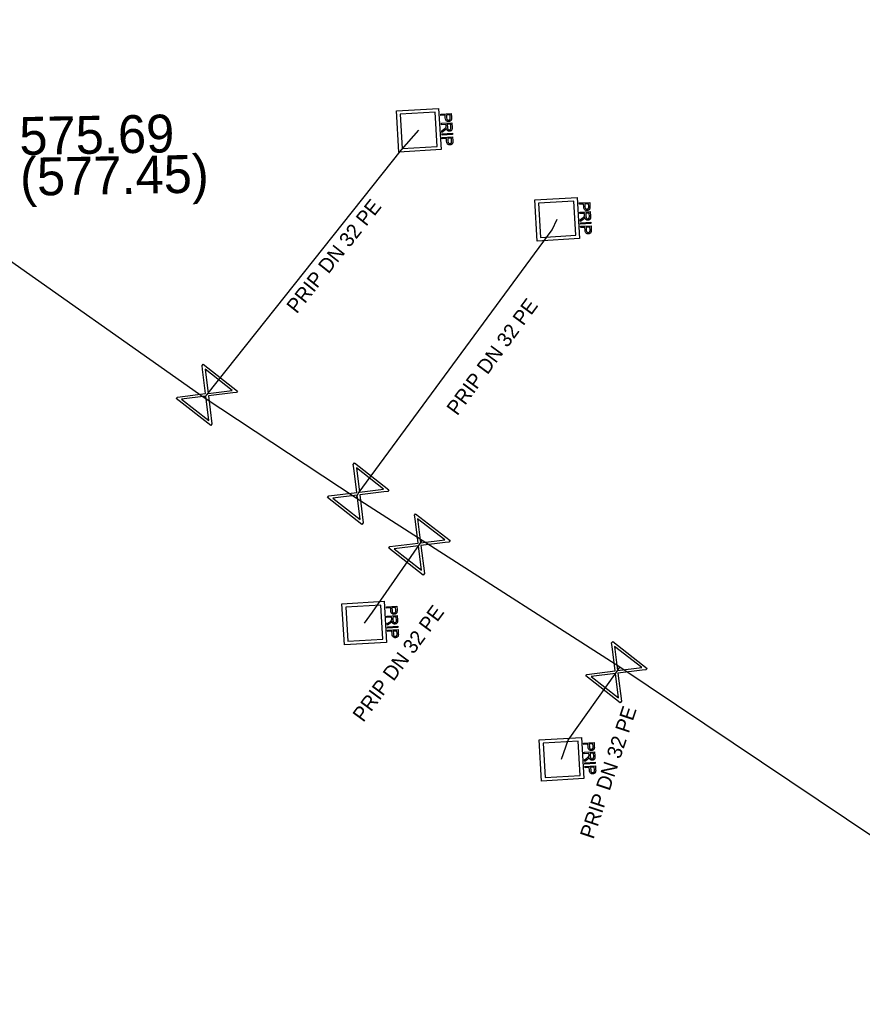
# Model space of a CAD drawing. Extents: x -643544 to -637295, y -1119190 to -1111715.
# Drawn here: x -641997.66 to -641968.76, y -1113502.17 to -1113468.24 of the extents above; entities that cross this region are included whole.
import ezdxf

# ---------------------------------------------------------------- set-up
doc = ezdxf.new("R2010")
doc.units = 0
for name, color, linetype in [('Default', 7, 'Continuous'), ('VP Lomový bod - popis', 7, 'Continuous'), ('VP Popis přípojky', 7, 'Continuous'), ('VP Přípojka', 7, 'Continuous'), ('VP Řad', 7, 'Continuous'), ('VP Šachta', 7, 'Continuous'), ('VP Šoupě', 7, 'Continuous')]:
    doc.layers.add(name, color=color, linetype=linetype)

msp = doc.modelspace()

# ---------------------------------------------------------------- linework, layer by layer
at = {"layer": 'Default'}
for points in [[(-641982.849, -1113471.584), (-641982.847, -1113471.62), (-641982.85, -1113471.639), (-641982.853, -1113471.665), (-641982.864, -1113471.684), (-641982.875, -1113471.703), (-641982.896, -1113471.715), (-641982.918, -1113471.726), (-641982.945, -1113471.728), (-641982.991, -1113471.731), (-641983.024, -1113471.704), (-641983.056, -1113471.677), (-641983.061, -1113471.601)], [(-641983.019, -1113471.599), (-641983.017, -1113471.645), (-641982.999, -1113471.663), (-641982.98, -1113471.681), (-641982.949, -1113471.679), (-641982.927, -1113471.678), (-641982.912, -1113471.666), (-641982.896, -1113471.654), (-641982.893, -1113471.636), (-641982.89, -1113471.623), (-641982.892, -1113471.59)], [(-641983.11, -1113471.994), (-641983.078, -1113471.972), (-641983.062, -1113471.957), (-641983.046, -1113471.943), (-641983.04, -1113471.932), (-641983.034, -1113471.92), (-641983.032, -1113471.909), (-641983.03, -1113471.902), (-641983.031, -1113471.883)], [(-641982.829, -1113471.928), (-641982.826, -1113471.975), (-641982.835, -1113472.001), (-641982.843, -1113472.026), (-641982.866, -1113472.043), (-641982.89, -1113472.059), (-641982.919, -1113472.06), (-641982.958, -1113472.063), (-641982.985, -1113472.04), (-641983.012, -1113472.017), (-641983.022, -1113471.966), (-641983.031, -1113471.985), (-641983.039, -1113471.995), (-641983.056, -1113472.017), (-641983.084, -1113472.037)], [(-641982.988, -1113471.927), (-641982.986, -1113471.96), (-641982.978, -1113471.978), (-641982.971, -1113471.996), (-641982.955, -1113472.004), (-641982.94, -1113472.013), (-641982.922, -1113472.012), (-641982.898, -1113472.01), (-641982.882, -1113471.991), (-641982.867, -1113471.972), (-641982.869, -1113471.931)], [(-641982.804, -1113472.385), (-641982.801, -1113472.42), (-641982.804, -1113472.44), (-641982.807, -1113472.466), (-641982.818, -1113472.485), (-641982.83, -1113472.504), (-641982.851, -1113472.515), (-641982.872, -1113472.527), (-641982.899, -1113472.529), (-641982.945, -1113472.531), (-641982.978, -1113472.505), (-641983.011, -1113472.478), (-641983.015, -1113472.402)], [(-641982.974, -1113472.4), (-641982.971, -1113472.446), (-641982.953, -1113472.464), (-641982.935, -1113472.482), (-641982.903, -1113472.48), (-641982.881, -1113472.479), (-641982.866, -1113472.467), (-641982.851, -1113472.455), (-641982.847, -1113472.436), (-641982.844, -1113472.424), (-641982.846, -1113472.391)], [(-641978.099, -1113474.634), (-641978.097, -1113474.67), (-641978.1, -1113474.689), (-641978.103, -1113474.715), (-641978.114, -1113474.734), (-641978.125, -1113474.753), (-641978.146, -1113474.765), (-641978.168, -1113474.776), (-641978.195, -1113474.778), (-641978.241, -1113474.781), (-641978.274, -1113474.754), (-641978.306, -1113474.727), (-641978.311, -1113474.651)], [(-641978.269, -1113474.649), (-641978.267, -1113474.695), (-641978.249, -1113474.713), (-641978.23, -1113474.731), (-641978.199, -1113474.729), (-641978.177, -1113474.728), (-641978.162, -1113474.716), (-641978.146, -1113474.704), (-641978.143, -1113474.686), (-641978.14, -1113474.673), (-641978.142, -1113474.64)], [(-641978.36, -1113475.044), (-641978.328, -1113475.022), (-641978.312, -1113475.007), (-641978.296, -1113474.993), (-641978.29, -1113474.982), (-641978.284, -1113474.97), (-641978.282, -1113474.959), (-641978.28, -1113474.952), (-641978.281, -1113474.933)], [(-641978.079, -1113474.978), (-641978.076, -1113475.025), (-641978.085, -1113475.051), (-641978.093, -1113475.076), (-641978.116, -1113475.093), (-641978.14, -1113475.109), (-641978.169, -1113475.11), (-641978.208, -1113475.113), (-641978.235, -1113475.09), (-641978.262, -1113475.067), (-641978.272, -1113475.016), (-641978.281, -1113475.035), (-641978.289, -1113475.045), (-641978.306, -1113475.067), (-641978.334, -1113475.087)], [(-641978.238, -1113474.977), (-641978.236, -1113475.01), (-641978.228, -1113475.028), (-641978.221, -1113475.046), (-641978.205, -1113475.054), (-641978.19, -1113475.063), (-641978.172, -1113475.062), (-641978.148, -1113475.06), (-641978.132, -1113475.041), (-641978.117, -1113475.022), (-641978.119, -1113474.981)], [(-641978.054, -1113475.435), (-641978.051, -1113475.47), (-641978.054, -1113475.49), (-641978.057, -1113475.516), (-641978.068, -1113475.535), (-641978.08, -1113475.554), (-641978.101, -1113475.565), (-641978.122, -1113475.577), (-641978.149, -1113475.579), (-641978.195, -1113475.581), (-641978.228, -1113475.555), (-641978.261, -1113475.528), (-641978.265, -1113475.452)], [(-641978.224, -1113475.45), (-641978.221, -1113475.496), (-641978.203, -1113475.514), (-641978.185, -1113475.532), (-641978.153, -1113475.53), (-641978.131, -1113475.529), (-641978.116, -1113475.517), (-641978.101, -1113475.505), (-641978.097, -1113475.486), (-641978.094, -1113475.474), (-641978.096, -1113475.441)], [(-641984.98, -1113488.894), (-641984.948, -1113488.872), (-641984.932, -1113488.857), (-641984.916, -1113488.843), (-641984.91, -1113488.832), (-641984.904, -1113488.82), (-641984.902, -1113488.809), (-641984.9, -1113488.802), (-641984.901, -1113488.783)], [(-641984.719, -1113488.484), (-641984.717, -1113488.52), (-641984.72, -1113488.539), (-641984.723, -1113488.565), (-641984.734, -1113488.584), (-641984.745, -1113488.603), (-641984.766, -1113488.615), (-641984.788, -1113488.626), (-641984.815, -1113488.628), (-641984.861, -1113488.631), (-641984.894, -1113488.604), (-641984.926, -1113488.577), (-641984.931, -1113488.501)], [(-641984.889, -1113488.499), (-641984.887, -1113488.545), (-641984.869, -1113488.563), (-641984.85, -1113488.581), (-641984.819, -1113488.579), (-641984.797, -1113488.578), (-641984.782, -1113488.566), (-641984.766, -1113488.554), (-641984.763, -1113488.536), (-641984.76, -1113488.523), (-641984.762, -1113488.49)], [(-641984.699, -1113488.828), (-641984.696, -1113488.875), (-641984.705, -1113488.901), (-641984.713, -1113488.926), (-641984.736, -1113488.943), (-641984.76, -1113488.959), (-641984.789, -1113488.96), (-641984.828, -1113488.963), (-641984.855, -1113488.94), (-641984.882, -1113488.917), (-641984.892, -1113488.866), (-641984.901, -1113488.885), (-641984.909, -1113488.895), (-641984.926, -1113488.917), (-641984.954, -1113488.937)], [(-641984.858, -1113488.827), (-641984.856, -1113488.86), (-641984.848, -1113488.878), (-641984.841, -1113488.896), (-641984.825, -1113488.904), (-641984.81, -1113488.913), (-641984.792, -1113488.912), (-641984.768, -1113488.91), (-641984.752, -1113488.891), (-641984.737, -1113488.872), (-641984.739, -1113488.831)], [(-641984.674, -1113489.285), (-641984.671, -1113489.32), (-641984.674, -1113489.34), (-641984.677, -1113489.366), (-641984.688, -1113489.385), (-641984.7, -1113489.404), (-641984.721, -1113489.415), (-641984.742, -1113489.427), (-641984.769, -1113489.429), (-641984.815, -1113489.431), (-641984.848, -1113489.405), (-641984.881, -1113489.378), (-641984.885, -1113489.302)], [(-641984.844, -1113489.3), (-641984.841, -1113489.346), (-641984.823, -1113489.364), (-641984.805, -1113489.382), (-641984.773, -1113489.38), (-641984.751, -1113489.379), (-641984.736, -1113489.367), (-641984.721, -1113489.355), (-641984.717, -1113489.336), (-641984.714, -1113489.324), (-641984.716, -1113489.291)], [(-641977.949, -1113493.154), (-641977.947, -1113493.19), (-641977.95, -1113493.209), (-641977.953, -1113493.235), (-641977.964, -1113493.254), (-641977.975, -1113493.273), (-641977.996, -1113493.285), (-641978.018, -1113493.296), (-641978.045, -1113493.298), (-641978.091, -1113493.301), (-641978.124, -1113493.274), (-641978.156, -1113493.247), (-641978.161, -1113493.171)], [(-641978.119, -1113493.169), (-641978.117, -1113493.215), (-641978.099, -1113493.233), (-641978.08, -1113493.251), (-641978.049, -1113493.249), (-641978.027, -1113493.248), (-641978.012, -1113493.236), (-641977.996, -1113493.224), (-641977.993, -1113493.206), (-641977.99, -1113493.193), (-641977.992, -1113493.16)], [(-641978.21, -1113493.564), (-641978.178, -1113493.542), (-641978.162, -1113493.527), (-641978.146, -1113493.513), (-641978.14, -1113493.502), (-641978.134, -1113493.49), (-641978.132, -1113493.479), (-641978.13, -1113493.472), (-641978.131, -1113493.453)], [(-641977.929, -1113493.498), (-641977.926, -1113493.545), (-641977.935, -1113493.571), (-641977.943, -1113493.596), (-641977.966, -1113493.613), (-641977.99, -1113493.629), (-641978.019, -1113493.63), (-641978.058, -1113493.633), (-641978.085, -1113493.61), (-641978.112, -1113493.587), (-641978.122, -1113493.536), (-641978.131, -1113493.555), (-641978.139, -1113493.565), (-641978.156, -1113493.587), (-641978.184, -1113493.607)], [(-641978.088, -1113493.497), (-641978.086, -1113493.53), (-641978.078, -1113493.548), (-641978.071, -1113493.566), (-641978.055, -1113493.574), (-641978.04, -1113493.583), (-641978.022, -1113493.582), (-641977.998, -1113493.58), (-641977.982, -1113493.561), (-641977.967, -1113493.542), (-641977.969, -1113493.501)], [(-641977.904, -1113493.955), (-641977.901, -1113493.99), (-641977.904, -1113494.01), (-641977.907, -1113494.036), (-641977.918, -1113494.055), (-641977.93, -1113494.074), (-641977.951, -1113494.085), (-641977.972, -1113494.097), (-641977.999, -1113494.099), (-641978.045, -1113494.101), (-641978.078, -1113494.075), (-641978.111, -1113494.048), (-641978.115, -1113493.972)], [(-641978.074, -1113493.97), (-641978.071, -1113494.016), (-641978.053, -1113494.034), (-641978.035, -1113494.052), (-641978.003, -1113494.05), (-641977.981, -1113494.049), (-641977.966, -1113494.037), (-641977.951, -1113494.025), (-641977.947, -1113494.006), (-641977.944, -1113493.994), (-641977.946, -1113493.961)]]:
    msp.add_open_spline(points, degree=3, dxfattribs=at)
at = {"layer": 'VP Přípojka'}
for points in [[(-641991.34, -1113481.2), (-641991.24, -1113481.1), (-641984.57, -1113472.7), (-641983.97, -1113472.03)], [(-641986.12, -1113484.64), (-641986.05, -1113484.49), (-641979.4, -1113475.44), (-641979.22, -1113475.08)], [(-641985.84, -1113488.93), (-641985.56, -1113488.55), (-641983.95, -1113486.23), (-641983.86, -1113486.1)], [(-641979.07, -1113493.6), (-641978.85, -1113492.94), (-641977.19, -1113490.61), (-641977.07, -1113490.44)]]:
    msp.add_lwpolyline(points, dxfattribs=at)
at = {"layer": 'VP Řad'}
msp.add_lwpolyline([(-641959.57, -1113502.17), (-641977.07, -1113490.44), (-641983.86, -1113486.1), (-641986.12, -1113484.64), (-641991.34, -1113481.2), (-641999, -1113475.81), (-642005.56, -1113471.37), (-642012.57, -1113466.89)], dxfattribs=at)
at = {"layer": 'VP Šachta'}
for points in [[(-641983.207, -1113472.693), (-641984.656, -1113472.778), (-641984.739, -1113471.367), (-641983.29, -1113471.282), (-641983.207, -1113472.693)], [(-641983.406, -1113471.41), (-641984.609, -1113471.48), (-641984.54, -1113472.65), (-641983.337, -1113472.58), (-641983.406, -1113471.41)], [(-641983.215, -1113471.471), (-641982.857, -1113471.45), (-641982.849, -1113471.584)], [(-641983.061, -1113471.601), (-641983.066, -1113471.509), (-641983.212, -1113471.517), (-641983.215, -1113471.471)], [(-641982.892, -1113471.59), (-641982.897, -1113471.499), (-641983.025, -1113471.506)], [(-641983.025, -1113471.506), (-641983.019, -1113471.599)], [(-641983.197, -1113471.79), (-641982.838, -1113471.769), (-641982.829, -1113471.928)], [(-641983.031, -1113471.883), (-641983.034, -1113471.829), (-641983.194, -1113471.838), (-641983.197, -1113471.79)], [(-641982.869, -1113471.931), (-641982.876, -1113471.819), (-641982.994, -1113471.826)], [(-641982.994, -1113471.826), (-641982.988, -1113471.927)], [(-641983.084, -1113472.037), (-641983.178, -1113472.105), (-641983.182, -1113472.045), (-641983.11, -1113471.994)], [(-641983.177, -1113472.154), (-641982.818, -1113472.133), (-641982.816, -1113472.179), (-641983.174, -1113472.2), (-641983.177, -1113472.154)], [(-641983.17, -1113472.272), (-641982.811, -1113472.251), (-641982.804, -1113472.385)], [(-641983.015, -1113472.402), (-641983.021, -1113472.31), (-641983.167, -1113472.318), (-641983.17, -1113472.272)], [(-641982.846, -1113472.391), (-641982.851, -1113472.3), (-641982.979, -1113472.307)], [(-641982.979, -1113472.307), (-641982.974, -1113472.4)], [(-641978.457, -1113475.743), (-641979.906, -1113475.828), (-641979.989, -1113474.417), (-641978.54, -1113474.332), (-641978.457, -1113475.743)], [(-641978.656, -1113474.46), (-641979.859, -1113474.53), (-641979.79, -1113475.7), (-641978.587, -1113475.63), (-641978.656, -1113474.46)], [(-641978.465, -1113474.521), (-641978.107, -1113474.5), (-641978.099, -1113474.634)], [(-641978.311, -1113474.651), (-641978.316, -1113474.559), (-641978.462, -1113474.567), (-641978.465, -1113474.521)], [(-641978.142, -1113474.64), (-641978.147, -1113474.549), (-641978.275, -1113474.556)], [(-641978.275, -1113474.556), (-641978.269, -1113474.649)], [(-641978.447, -1113474.84), (-641978.088, -1113474.819), (-641978.079, -1113474.978)], [(-641978.281, -1113474.933), (-641978.284, -1113474.879), (-641978.444, -1113474.888), (-641978.447, -1113474.84)], [(-641978.119, -1113474.981), (-641978.126, -1113474.869), (-641978.244, -1113474.876)], [(-641978.244, -1113474.876), (-641978.238, -1113474.977)], [(-641978.334, -1113475.087), (-641978.428, -1113475.155), (-641978.432, -1113475.095), (-641978.36, -1113475.044)], [(-641978.427, -1113475.204), (-641978.068, -1113475.183), (-641978.066, -1113475.229), (-641978.424, -1113475.25), (-641978.427, -1113475.204)], [(-641978.42, -1113475.322), (-641978.061, -1113475.301), (-641978.054, -1113475.435)], [(-641978.265, -1113475.452), (-641978.271, -1113475.36), (-641978.417, -1113475.368), (-641978.42, -1113475.322)], [(-641978.096, -1113475.441), (-641978.101, -1113475.35), (-641978.229, -1113475.357)], [(-641978.229, -1113475.357), (-641978.224, -1113475.45)], [(-641985.077, -1113489.593), (-641986.526, -1113489.678), (-641986.609, -1113488.267), (-641985.16, -1113488.182), (-641985.077, -1113489.593)], [(-641985.276, -1113488.31), (-641986.479, -1113488.38), (-641986.41, -1113489.55), (-641985.207, -1113489.48), (-641985.276, -1113488.31)], [(-641985.085, -1113488.371), (-641984.727, -1113488.35), (-641984.719, -1113488.484)], [(-641984.931, -1113488.501), (-641984.936, -1113488.409), (-641985.082, -1113488.417), (-641985.085, -1113488.371)], [(-641984.762, -1113488.49), (-641984.767, -1113488.399), (-641984.895, -1113488.406)], [(-641984.895, -1113488.406), (-641984.889, -1113488.499)], [(-641985.067, -1113488.69), (-641984.708, -1113488.669), (-641984.699, -1113488.828)], [(-641984.901, -1113488.783), (-641984.904, -1113488.729), (-641985.064, -1113488.738), (-641985.067, -1113488.69)], [(-641984.739, -1113488.831), (-641984.746, -1113488.719), (-641984.864, -1113488.726)], [(-641984.864, -1113488.726), (-641984.858, -1113488.827)], [(-641984.954, -1113488.937), (-641985.048, -1113489.005), (-641985.052, -1113488.945), (-641984.98, -1113488.894)], [(-641985.047, -1113489.054), (-641984.688, -1113489.033), (-641984.686, -1113489.079), (-641985.044, -1113489.1), (-641985.047, -1113489.054)], [(-641985.04, -1113489.172), (-641984.681, -1113489.151), (-641984.674, -1113489.285)], [(-641984.885, -1113489.302), (-641984.891, -1113489.21), (-641985.037, -1113489.218), (-641985.04, -1113489.172)], [(-641984.716, -1113489.291), (-641984.721, -1113489.2), (-641984.849, -1113489.207)], [(-641984.849, -1113489.207), (-641984.844, -1113489.3)], [(-641978.307, -1113494.263), (-641979.756, -1113494.348), (-641979.839, -1113492.937), (-641978.39, -1113492.852), (-641978.307, -1113494.263)], [(-641978.506, -1113492.98), (-641979.709, -1113493.05), (-641979.64, -1113494.22), (-641978.437, -1113494.15), (-641978.506, -1113492.98)], [(-641978.315, -1113493.041), (-641977.957, -1113493.02), (-641977.949, -1113493.154)], [(-641978.161, -1113493.171), (-641978.166, -1113493.079), (-641978.312, -1113493.087), (-641978.315, -1113493.041)], [(-641977.992, -1113493.16), (-641977.997, -1113493.069), (-641978.125, -1113493.076)], [(-641978.125, -1113493.076), (-641978.119, -1113493.169)], [(-641978.297, -1113493.36), (-641977.938, -1113493.339), (-641977.929, -1113493.498)], [(-641978.131, -1113493.453), (-641978.134, -1113493.399), (-641978.294, -1113493.408), (-641978.297, -1113493.36)], [(-641978.184, -1113493.607), (-641978.278, -1113493.675), (-641978.282, -1113493.615), (-641978.21, -1113493.564)], [(-641977.969, -1113493.501), (-641977.976, -1113493.389), (-641978.094, -1113493.396)], [(-641978.094, -1113493.396), (-641978.088, -1113493.497)], [(-641978.277, -1113493.724), (-641977.918, -1113493.703), (-641977.916, -1113493.749), (-641978.274, -1113493.77), (-641978.277, -1113493.724)], [(-641978.27, -1113493.842), (-641977.911, -1113493.821), (-641977.904, -1113493.955)], [(-641978.115, -1113493.972), (-641978.121, -1113493.88), (-641978.267, -1113493.888), (-641978.27, -1113493.842)], [(-641977.946, -1113493.961), (-641977.951, -1113493.87), (-641978.079, -1113493.877)], [(-641978.079, -1113493.877), (-641978.074, -1113493.97)]]:
    msp.add_lwpolyline(points, dxfattribs=at)
at = {"layer": 'VP Šoupě'}
for points in [[(-641991.369, -1113480.047), (-641990.187, -1113480.971), (-641990.228, -1113481.023), (-641990.356, -1113481.034), (-641991.189, -1113481.138), (-641991.07, -1113482.101), (-641991.111, -1113482.153), (-641992.293, -1113481.229), (-641992.252, -1113481.177), (-641991.288, -1113481.061), (-641991.391, -1113480.227), (-641991.41, -1113480.099), (-641991.369, -1113480.047)], [(-641991.303, -1113480.218), (-641991.2, -1113481.05), (-641990.37, -1113480.947), (-641991.303, -1113480.218)], [(-641991.173, -1113481.985), (-641991.277, -1113481.148), (-641992.112, -1113481.252), (-641991.173, -1113481.985)], [(-641986.179, -1113483.437), (-641984.997, -1113484.361), (-641985.038, -1113484.413), (-641985.166, -1113484.424), (-641985.999, -1113484.528), (-641985.88, -1113485.491), (-641985.921, -1113485.543), (-641987.103, -1113484.619), (-641987.062, -1113484.567), (-641986.098, -1113484.451), (-641986.201, -1113483.617), (-641986.22, -1113483.489), (-641986.179, -1113483.437)], [(-641986.113, -1113483.608), (-641986.01, -1113484.44), (-641985.18, -1113484.337), (-641986.113, -1113483.608)], [(-641985.983, -1113485.375), (-641986.087, -1113484.538), (-641986.922, -1113484.642), (-641985.983, -1113485.375)], [(-641984.079, -1113485.177), (-641982.897, -1113486.101), (-641982.938, -1113486.153), (-641983.066, -1113486.164), (-641983.899, -1113486.268), (-641983.78, -1113487.231), (-641983.821, -1113487.283), (-641985.003, -1113486.359), (-641984.962, -1113486.307), (-641983.998, -1113486.191), (-641984.101, -1113485.357), (-641984.12, -1113485.229), (-641984.079, -1113485.177)], [(-641984.013, -1113485.348), (-641983.91, -1113486.18), (-641983.08, -1113486.077), (-641984.013, -1113485.348)], [(-641983.883, -1113487.115), (-641983.987, -1113486.278), (-641984.822, -1113486.382), (-641983.883, -1113487.115)], [(-641977.319, -1113489.557), (-641976.137, -1113490.481), (-641976.178, -1113490.533), (-641976.306, -1113490.544), (-641977.139, -1113490.648), (-641977.02, -1113491.611), (-641977.061, -1113491.663), (-641978.243, -1113490.739), (-641978.202, -1113490.687), (-641977.238, -1113490.571), (-641977.341, -1113489.737), (-641977.36, -1113489.609), (-641977.319, -1113489.557)], [(-641977.253, -1113489.728), (-641977.15, -1113490.56), (-641976.32, -1113490.457), (-641977.253, -1113489.728)], [(-641977.123, -1113491.495), (-641977.227, -1113490.658), (-641978.062, -1113490.762), (-641977.123, -1113491.495)]]:
    msp.add_lwpolyline(points, dxfattribs=at)

# ---------------------------------------------------------------- texts
at = {"layer": 'VP Lomový bod - popis'}
for s, p in [('575.69', (-641997.667, -1113472.877)), ('(577.45)', (-641997.642, -1113474.276))]:
    msp.add_text(s, height=1.3, rotation=1, dxfattribs=at).set_placement(p)
at = {"layer": 'VP Popis přípojky'}
for rotation, p in [(51.5488, (-641988.159, -1113478.346)), (53.6913, (-641982.651, -1113481.842)), (53.6157, (-641985.876, -1113492.355)), (71.5651, (-641977.98, -1113496.362))]:
    msp.add_text('PRIP DN 32 PE', height=0.5, rotation=rotation, dxfattribs=at).set_placement(p)

doc.saveas('drawing.dxf')
